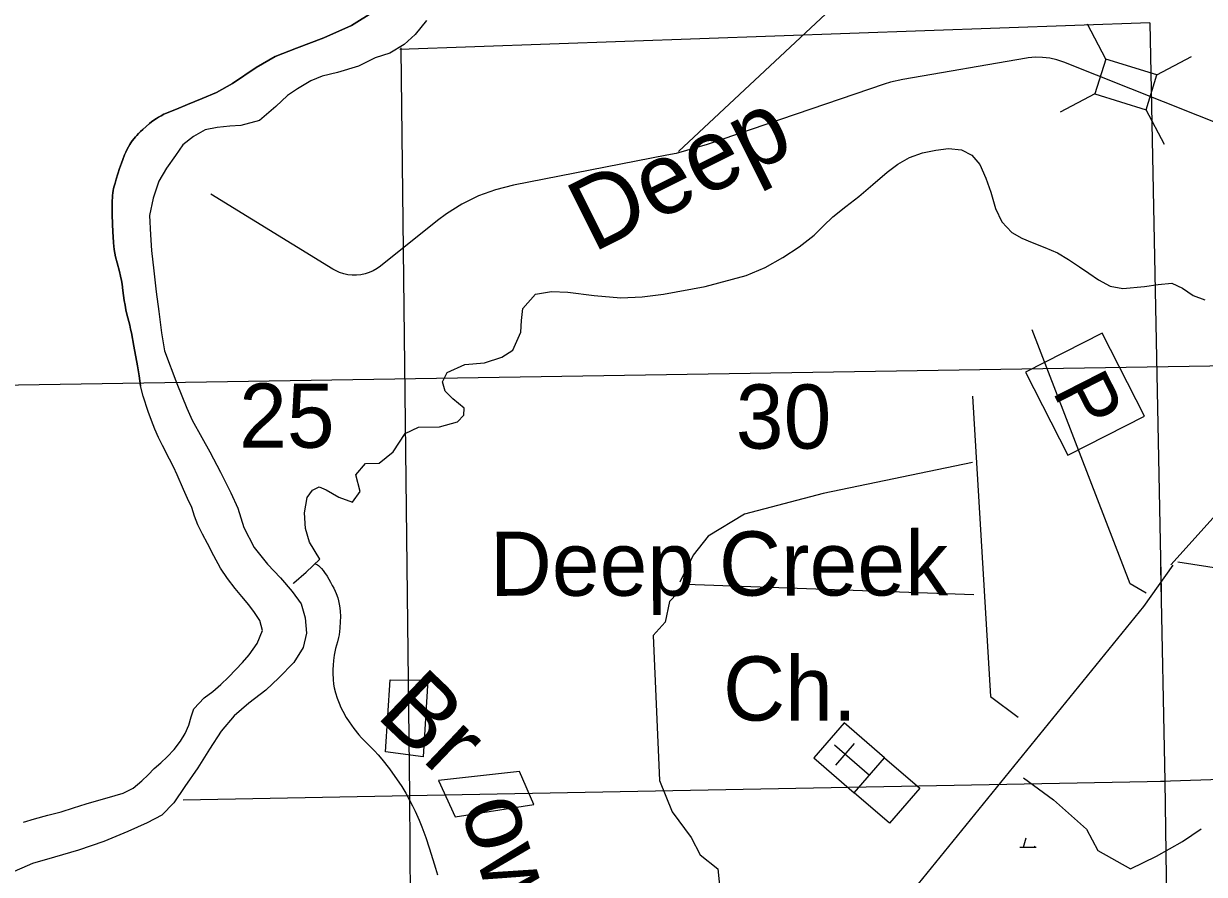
# Model space of a CAD drawing. Extents: x 2480962 to 2688785, y 277103 to 599240.
# Drawn here: x 2546164 to 2554438, y 501349 to 507310 of the extents above; entities that cross this region are included whole.
import ezdxf

# ---------------------------------------------------------------- set-up
doc = ezdxf.new("R2010")
doc.units = 0
for name, color, linetype in [('Culture', 7, 'Continuous'), ('Culture Text', 7, 'Continuous'), ('Divided_Highway', 7, 'Continuous'), ('Lakes and Ponds', 7, 'Continuous'), ('Lakes and Ponds Text', 7, 'Continuous'), ('Level 31', 7, 'Continuous'), ('Local Roads Improved', 7, 'Continuous'), ('Local Roads Paved', 7, 'Continuous'), ('Local Roads Related Cells', 7, 'Continuous'), ('Local Roads Unimproved', 7, 'Continuous'), ('Narrow River Creek and Branch and Slough', 7, 'Continuous'), ('Section Lines', 7, 'Continuous'), ('Section Numbers', 7, 'Continuous'), ('Swamps', 7, 'Continuous'), ('Township and Range lines', 7, 'Continuous'), ('Uninventoried Roads and Features', 7, 'Continuous')]:
    doc.layers.add(name, color=color, linetype=linetype)

msp = doc.modelspace()

# ---------------------------------------------------------------- linework, layer by layer
at = {"layer": 'Culture'}
for p, q in [((2551913.841, 502410.66), (2551701.49, 502164.628)), ((2552197.725, 502165.639), (2551913.841, 502410.66)), ((2552091.549, 502042.623), (2551845.405, 502255.071)), ((2551855.88, 502113.933), (2551986.651, 502265.446)), ((2551701.49, 502164.628), (2551985.373, 501919.607)), ((2551985.373, 501919.607), (2552197.725, 502165.639))]:
    msp.add_line(p, q, dxfattribs=at)
msp.add_lwpolyline([(2551985.373, 501919.607), (2552197.725, 502165.639), (2552443.757, 501953.288), (2552231.406, 501707.256)], close=True, dxfattribs=at)
at = {"layer": 'Divided_Highway'}
msp.add_line((2520376.685, 504368.593), (2559790.472, 504995.814), dxfattribs=at)
at = {"layer": 'Lakes and Ponds'}
for points in [[(2547516.212, 506827.91), (2547627.946, 506890.51), (2547793.465, 507003.444), (2547927.139, 507080.165), (2548076.893, 507138.91), (2548268.596, 507209.854), (2548462.23, 507296.843), (2548623.8, 507397.733)], [(2548988.107, 507333.067), (2548908.531, 507234.516), (2548830.833, 507164.038), (2548731.09, 507103.491), (2548627.226, 507070.994), (2548511.473, 507012.388), (2548363.659, 506967.683), (2548255.758, 506943.187), (2548175.903, 506908.782), (2548084.134, 506854.284), (2548012.34, 506805.88), (2547932.669, 506729.379), (2547817.083, 506632.685), (2547687.235, 506596.073), (2547609.248, 506591.745), (2547521.279, 506583.368), (2547435.344, 506566.98), (2547353.541, 506520.54), (2547279.8, 506460.101), (2547228.121, 506385.719), (2547166.502, 506297.264), (2547110.894, 506206.83), (2547071.416, 506086.391), (2547045.939, 505966.01), (2547052.534, 505829.723), (2547061.006, 505721.508), (2547077.636, 505577.244), (2547092.275, 505430.966), (2547112.88, 505292.731), (2547131.536, 505142.462), (2547152.079, 505018.258), (2547236.877, 504789.366)], [(2546983.675, 504772.388), (2546973.188, 504842.252), (2546961.834, 504911.971), (2546937.084, 505051.06), (2546919.518, 505143.6), (2546913.878, 505170.044), (2546907.459, 505196.319), (2546893.748, 505248.674), (2546885.142, 505283.684), (2546880.816, 505303.812), (2546874.728, 505337.48), (2546869.598, 505371.335), (2546860.581, 505439.274), (2546854.169, 505484.466), (2546849.915, 505510.161), (2546843.468, 505541.621), (2546835.754, 505572.832), (2546818.883, 505635.01), (2546808.459, 505676.682), (2546803.442, 505700.713), (2546798.959, 505728.457), (2546794.004, 505773.484), (2546790.734, 505818.557), (2546789.256, 505848.625), (2546785.909, 505968.958), (2546784.646, 506027.667), (2546784.638, 506047.246), (2546785.25, 506073.344), (2546786.009, 506088.251), (2546787.315, 506105.278), (2546789.527, 506123.783), (2546792.649, 506142.104), (2546795.164, 506154.232), (2546798.97, 506170.318), (2546804.687, 506191.652), (2546813.064, 506219.985), (2546824.652, 506257.781), (2546836.528, 506295.843), (2546849.262, 506333.337), (2546858.417, 506358.064), (2546871.674, 506390.756), (2546879.881, 506409.318), (2546889.904, 506430.445), (2546898.906, 506447.587), (2546908.672, 506464.1), (2546915.594, 506474.782), (2546925.312, 506488.646), (2546939.106, 506506.51), (2546947.399, 506516.426), (2546957.226, 506527.523), (2546968.893, 506539.922), (2546982.773, 506553.763), (2546999.306, 506569.21), (2547022.332, 506589.671), (2547045.657, 506609.342), (2547061.473, 506621.876), (2547083.008, 506637.699), (2547095.591, 506646.215), (2547110.26, 506655.422), (2547127.449, 506665.189), (2547147.72, 506675.26), (2547158.832, 506680.115), (2547235.711, 506711.533), (2547312.569, 506742.885), (2547414.502, 506785.075), (2547516.212, 506827.91)], [(2547236.877, 504789.366), (2547307.628, 504614.846), (2547345.886, 504531.676), (2547413.143, 504411.201), (2547469.863, 504310.489), (2547543.718, 504168.138), (2547615.688, 504021.724), (2547664.592, 503914.783), (2547706.29, 503779.57), (2547780.089, 503639.222), (2547873.236, 503521.463), (2547963.776, 503425.691), (2548046.278, 503331.704), (2548108.598, 503245.184), (2548137.321, 503145.709), (2548146.251, 503039.675), (2548123.081, 502938.776), (2548058.107, 502832.718), (2547953.216, 502725.564), (2547861.74, 502638.832), (2547742.379, 502549.328), (2547638.983, 502460.263), (2547548.063, 502353.492), (2547467.678, 502226.96), (2547385.463, 502094.36), (2547293.212, 501963.491), (2547216.486, 501849.089), (2547132.994, 501762.576), (2547030.595, 501709.632), (2546894.433, 501649.746), (2546726.614, 501578.965), (2546548.537, 501517.928), (2546380.107, 501469.189), (2546227.533, 501424.894), (2546061.765, 501352.164)], [(2546163.678, 501713.588), (2546240.825, 501738.08), (2546334.096, 501762.556), (2546427.219, 501787.314), (2546514.273, 501814.996), (2546601.47, 501842.229), (2546675.758, 501863.415), (2546750.108, 501884.41), (2546861.046, 501917.535), (2546931.143, 501952.923), (2546992.494, 502003.36), (2547036.332, 502046.72), (2547079.978, 502089.983), (2547124.758, 502131.263), (2547169.569, 502172.653), (2547219.52, 502224.566), (2547264.425, 502281.537), (2547295.751, 502336.135), (2547321.249, 502393.387), (2547337.58, 502451.725), (2547358.002, 502508.696), (2547429.796, 502584.862), (2547489.161, 502630.927), (2547547.051, 502678.318), (2547600.19, 502730.184), (2547651.999, 502783.468), (2547699.123, 502834.268), (2547745.025, 502886.285), (2547800.741, 502966.02), (2547838.161, 503057.284), (2547820.195, 503128.981), (2547781.803, 503184.712), (2547741.296, 503237.104), (2547693.588, 503294.837), (2547646.209, 503352.804), (2547592.472, 503421.68), (2547544.411, 503494.388), (2547497.453, 503581.053), (2547451.706, 503668.307), (2547417.602, 503733.383), (2547384.172, 503798.799), (2547362.807, 503859.081), (2547342.863, 503919.986), (2547313.086, 503982.295), (2547283.479, 504044.688), (2547240.674, 504147.786), (2547214.798, 504203.505), (2547187.667, 504258.626), (2547137.1, 504353.49), (2547109.57, 504410.45), (2547083.982, 504468.337), (2547059.436, 504529.514), (2547036.629, 504591.364), (2547001.697, 504698.689), (2546983.675, 504772.388)]]:
    msp.add_lwpolyline(points, dxfattribs=at)
at = {"layer": 'Level 31'}
for points in [[(2548733.814, 502710.976), (2548996.544, 502708.732), (2548963.204, 502173.551), (2548700.474, 502207.354)], [(2549072.462, 502006.743), (2549188.366, 501751.591), (2549740.272, 501838.377), (2549640.136, 502069.86)]]:
    msp.add_lwpolyline(points, close=True, dxfattribs=at)
at = {"layer": 'Local Roads Improved'}
msp.add_lwpolyline([(2554030.559, 503318.85), (2553919.212, 503385.658), (2553232.707, 505165.589)], dxfattribs=at)
at = {"layer": 'Local Roads Paved'}
for points in [[(2548820.369, 489903.69), (2548773.495, 492594.257), (2548773.495, 492828.626), (2548632.873, 493850.479), (2548548.5, 494422.342), (2548426.628, 495209.825), (2548342.255, 495631.691), (2548398.504, 495828.562), (2548689.122, 496550.421), (2548801.62, 496766.042), (2549757.849, 497984.765), (2551857.804, 500572.209), (2554014.007, 503225.277), (2554220.253, 503515.896)], [(2561455.289, 501150.355), (2559945.061, 501575.649), (2558755.973, 501931.507), (2558278.603, 502122.455), (2558148.41, 502209.25), (2557931.424, 502565.109), (2557723.116, 502877.57), (2557653.681, 502938.326), (2556785.733, 503172.672), (2556204.209, 503302.864), (2555909.107, 503363.62), (2555605.325, 503354.94), (2555197.39, 503389.658), (2554251.328, 503537.209)]]:
    msp.add_lwpolyline(points, dxfattribs=at)
at = {"layer": 'Local Roads Related Cells'}
for p, q in [((2553722.933, 505142.204), (2553185.476, 504868.356)), ((2554019.481, 504560.197), (2553722.933, 505142.204)), ((2553185.476, 504868.356), (2553482.023, 504286.349)), ((2553482.023, 504286.349), (2554019.481, 504560.197))]:
    msp.add_line(p, q, dxfattribs=at)
at = {"layer": 'Local Roads Unimproved'}
msp.add_lwpolyline([(2554204.325, 503518.863), (2554920.249, 504314.334), (2555178.777, 504592.749), (2556093.569, 505109.805), (2556332.21, 505249.013), (2556153.229, 505726.295), (2555616.286, 507695.086), (2555457.192, 509166.707), (2555377.645, 509842.857), (2555656.06, 510618.441), (2555755.494, 511553.12), (2555755.494, 511851.421), (2556590.738, 513939.533), (2557107.794, 515252.06)], dxfattribs=at)
at = {"layer": 'Narrow River Creek and Branch and Slough'}
for points in [[(2548623.8, 507397.733), (2548462.23, 507296.843), (2548268.596, 507209.854), (2548076.893, 507138.91), (2547927.139, 507080.165), (2547793.465, 507003.444), (2547627.946, 506890.51), (2547516.212, 506827.91)], [(2547516.212, 506827.91), (2547414.502, 506785.075), (2547312.569, 506742.885), (2547235.711, 506711.533), (2547158.832, 506680.115), (2547147.72, 506675.26), (2547127.449, 506665.189), (2547110.26, 506655.422), (2547095.591, 506646.215), (2547083.008, 506637.699), (2547061.473, 506621.876), (2547045.657, 506609.342), (2547022.332, 506589.671), (2546999.306, 506569.21), (2546982.773, 506553.763), (2546968.893, 506539.922), (2546957.226, 506527.523), (2546947.399, 506516.426), (2546939.106, 506506.51), (2546925.312, 506488.646), (2546915.594, 506474.782), (2546908.672, 506464.1), (2546898.906, 506447.587), (2546889.904, 506430.445), (2546879.881, 506409.318), (2546871.674, 506390.756), (2546858.417, 506358.064), (2546849.262, 506333.337), (2546836.528, 506295.843), (2546824.652, 506257.781), (2546813.064, 506219.985), (2546804.687, 506191.652), (2546798.97, 506170.318), (2546795.164, 506154.232), (2546792.649, 506142.104), (2546789.527, 506123.783), (2546787.315, 506105.278), (2546786.009, 506088.251), (2546785.25, 506073.344), (2546784.638, 506047.246), (2546784.646, 506027.667), (2546785.909, 505968.958), (2546789.256, 505848.625), (2546790.734, 505818.557), (2546794.004, 505773.484), (2546798.959, 505728.457), (2546803.442, 505700.713), (2546808.459, 505676.682), (2546818.883, 505635.01), (2546835.754, 505572.832), (2546843.468, 505541.621), (2546849.915, 505510.161), (2546854.169, 505484.466), (2546860.581, 505439.274), (2546869.598, 505371.335), (2546874.728, 505337.48), (2546880.816, 505303.812), (2546885.142, 505283.684), (2546893.748, 505248.674), (2546907.459, 505196.319), (2546913.878, 505170.044), (2546919.518, 505143.6), (2546937.084, 505051.06), (2546961.834, 504911.971), (2546973.188, 504842.252), (2546983.675, 504772.388)], [(2548053.432, 503388.205), (2548056.653, 503390.99), (2548145.225, 503466.398), (2548238.815, 503557.725), (2548168.114, 503677.893), (2548140.113, 503772.406), (2548132.981, 503883.111), (2548152.349, 503988.995), (2548188.35, 504042.224), (2548235.638, 504064.312), (2548283.535, 504044.025), (2548374.223, 503992.81), (2548469.928, 503957.514), (2548521.521, 504032.286), (2548493.17, 504147.903), (2548560.523, 504228.224), (2548655.611, 504229.86), (2548754.661, 504310.726), (2548837.069, 504438.804), (2548931.454, 504482.647), (2549079.369, 504485.191), (2549205.626, 504519.027), (2549250.117, 504565.687), (2549251.583, 504614.813), (2549171.197, 504682.037), (2549117.489, 504733.89), (2549099.081, 504800.288), (2549131.134, 504866.061), (2549257.038, 504921.002), (2549394.212, 504933.916), (2549515.098, 504972.938), (2549593.545, 505021.785), (2549649.54, 505149.408), (2549654.105, 505231.201), (2549662.656, 505313.236), (2549750.789, 505415.024), (2549864.324, 505434.354), (2549977.768, 505429.483), (2550163.043, 505405.526), (2550348.351, 505388.359), (2550498.682, 505395.855), (2550649.112, 505414.641), (2550941.297, 505467.187), (2551228.184, 505545.983), (2551360.1, 505601.619), (2551485.01, 505671.783), (2551598.063, 505746.001), (2551704.328, 505828.603), (2551769.094, 505893.493), (2551834.28, 505957.498), (2551925.494, 506027.798), (2552016.884, 506097.854), (2552115.855, 506183.677), (2552214.808, 506270.137), (2552289.647, 506325.799), (2552371.614, 506373.107), (2552462.42, 506404.971), (2552555.716, 506423.771), (2552645.412, 506435.697), (2552735.328, 506426.86), (2552809.77, 506388.431), (2552863.875, 506323.52), (2552906.983, 506227.476), (2552941.093, 506129.581), (2552974.729, 506014.054), (2553018.42, 505921.15), (2553088.485, 505847.13), (2553159.239, 505807.787), (2553232.352, 505775.718), (2553321.074, 505742.267), (2553407.914, 505704.853), (2553486.384, 505657.635), (2553562.787, 505607.244), (2553629.148, 505560.957), (2553696.441, 505514.547), (2553778.442, 505471.397), (2553866.545, 505454.142), (2554019.568, 505467.329), (2554114.691, 505481.296), (2554209.393, 505491.703), (2554285.17, 505456.367), (2554358.806, 505404.556), (2554442.612, 505374.919)], [(2547236.877, 504789.366), (2547307.628, 504614.846), (2547345.886, 504531.676), (2547413.143, 504411.201), (2547469.863, 504310.489), (2547543.718, 504168.138), (2547615.688, 504021.724), (2547664.592, 503914.783), (2547706.29, 503779.57), (2547780.089, 503639.222), (2547873.236, 503521.463), (2547963.776, 503425.691), (2548046.278, 503331.704), (2548108.598, 503245.184), (2548137.321, 503145.709), (2548146.251, 503039.675), (2548123.081, 502938.776), (2548058.107, 502832.718), (2547953.216, 502725.564), (2547861.74, 502638.832), (2547742.379, 502549.328), (2547638.983, 502460.263), (2547548.063, 502353.492), (2547467.678, 502226.96), (2547385.463, 502094.36), (2547293.212, 501963.491), (2547216.486, 501849.089), (2547132.994, 501762.576), (2547030.595, 501709.632), (2546894.433, 501649.746), (2546726.614, 501578.965), (2546548.537, 501517.928), (2546380.107, 501469.189), (2546227.533, 501424.894), (2546061.765, 501352.164)], [(2548205.278, 503524.999), (2548214.417, 503521.94), (2548222.915, 503517.515), (2548230.815, 503512.108), (2548238.156, 503506.025), (2548251.734, 503492.267), (2548263.393, 503478.074), (2548273.407, 503464.305), (2548290.465, 503437.945), (2548314.783, 503395.527), (2548326.299, 503374.223), (2548337.341, 503353.597), (2548347.176, 503334.041), (2548354.678, 503316.986), (2548365.472, 503287.159), (2548371.74, 503264.704), (2548378.452, 503230.693), (2548382.246, 503196.044), (2548383.819, 503153.785), (2548383.322, 503121.929), (2548380.171, 503074.222), (2548374.5, 503027.031), (2548371.291, 503008.999), (2548363.576, 502977.652), (2548350.247, 502930.867), (2548344.343, 502907.452), (2548339.901, 502883.942), (2548335.212, 502846.909), (2548332.418, 502814.123), (2548331.11, 502785.228), (2548330.922, 502759.844), (2548332.969, 502715.339), (2548336.683, 502682.019), (2548340.804, 502657.132), (2548349.299, 502620.077), (2548360.772, 502583.483), (2548374.658, 502547.88), (2548388.157, 502517.8), (2548400.955, 502492.226), (2548425.445, 502448.958), (2548445.454, 502417.581), (2548477.902, 502371.912), (2548513.006, 502327.504), (2548532.516, 502305.026), (2548568.257, 502267.713), (2548622.894, 502213.399), (2548649.343, 502185.478), (2548674.395, 502156.12), (2548727.772, 502087.601), (2548766.295, 502035.259), (2548794.042, 501995.206), (2548814.082, 501964.607), (2548842.721, 501917.65), (2548869.419, 501869.211), (2548890.013, 501828.4), (2548907.119, 501792.454), (2548935.157, 501728.99), (2548954.73, 501680.895), (2548982.012, 501607.903), (2549007.126, 501533.819), (2549032.736, 501453.046), (2549050.961, 501392.338), (2549063.858, 501346.649)]]:
    msp.add_lwpolyline(points, dxfattribs=at)
at = {"layer": 'Section Lines'}
for p, q in [((2554055.606, 507315.295), (2548801.584, 507130.122)), ((2554055.606, 507315.295), (2554134.589, 503328.45)), ((2554131.144, 503502.403), (2554160.869, 502001.982)), ((2554130.184, 502000.903), (2559462.489, 502189.061)), ((2548867.45, 501901.288), (2554160.869, 502001.982)), ((2554160.869, 502001.982), (2554243.73, 496724.286)), ((2547282.305, 501870.855), (2548867.45, 501901.288))]:
    msp.add_line(p, q, dxfattribs=at)
at = {"layer": 'Swamps'}
msp.add_line((2548807.392, 507139.751), (2548807.617, 507130.335), dxfattribs=at)
for points in [[(2553171.516, 501538.581), (2553190.635, 501605.495)], [(2553144.348, 501538.371), (2553259.674, 501538.372)], [(2553248.112, 501538.504), (2553251.59, 501546.231)]]:
    msp.add_lwpolyline(points, dxfattribs=at)
at = {"layer": 'Township and Range lines'}
for p, q in [((2548807.617, 507130.335), (2548867.45, 501901.288)), ((2548867.45, 501901.288), (2548905.562, 496570.559))]:
    msp.add_line(p, q, dxfattribs=at)
at = {"layer": 'Uninventoried Roads and Features'}
for p, q in [((2550753.313, 506414.351), (2551785.772, 507379.504)), ((2553746.79, 507062.397), (2553618.449, 507305.562)), ((2553191.219, 507067.867), (2552324.544, 506918.828)), ((2554622.495, 506575.194), (2553453.443, 507040.437)), ((2553746.79, 507062.397), (2553671.194, 506817.813)), ((2554105.068, 506951.661), (2553746.79, 507062.397)), ((2554105.068, 506951.661), (2554348.233, 507080.002)), ((2552195.279, 506885.915), (2550953.118, 506462.734)), ((2554029.472, 506707.077), (2554105.068, 506951.661)), ((2553671.194, 506817.812), (2553428.029, 506689.471)), ((2553671.194, 506817.813), (2554029.472, 506707.077)), ((2554028.586, 506708.755), (2554156.928, 506465.59)), ((2550671.012, 506387.511), (2549596.12, 506177.642)), ((2548331.735, 505590.141), (2547476.957, 506114.453)), ((2549064.515, 505931.076), (2548665.387, 505611.113))]:
    msp.add_line(p, q, dxfattribs=at)
for points in [[(2553453.443, 507040.437), (2553405.23, 507056.757), (2553355.576, 507067.949), (2553305.023, 507073.888), (2553254.126, 507074.51), (2553203.443, 507069.809), (2553191.219, 507067.867)], [(2552324.544, 506918.828), (2552238.294, 506899.3), (2552195.279, 506885.915)], [(2550953.118, 506462.734), (2550735.994, 506401.241), (2550671.012, 506387.511)], [(2549596.12, 506177.642), (2549471.699, 506146.51), (2549351.215, 506102.543), (2549235.987, 506046.224), (2549127.277, 505978.168), (2549064.515, 505931.076)], [(2548665.387, 505611.113), (2548640.694, 505593.359), (2548614.282, 505578.283), (2548586.438, 505566.049), (2548557.467, 505556.795), (2548527.69, 505550.618), (2548497.428, 505547.588), (2548467.016, 505547.738), (2548436.787, 505551.066), (2548407.07, 505557.536), (2548378.193, 505567.076), (2548350.47, 505579.583), (2548331.735, 505590.141)], [(2552814.094, 504700.166), (2552938.815, 502595.364), (2553133.08, 502449.604)], [(2552812.435, 504235.37), (2551767.004, 504017.453), (2551216.316, 503873.112), (2550962.316, 503718.53), (2550855.997, 503584.846), (2550762.641, 503395.548)], [(2552822.532, 503308.029), (2550805.404, 503379.217), (2550690.998, 503260.767), (2550660.046, 503115.391), (2550575.783, 503022.733), (2550620.885, 502005.594), (2550709.189, 501787.869), (2550842.729, 501607.87), (2550905.499, 501485.954), (2551029.287, 501386.715), (2551049.869, 501182.793), (2551064.73, 500976.806), (2551063.795, 500710.657), (2550955.001, 500522.917), (2550838.819, 500398.639), (2550725.002, 500257.061), (2550659.397, 499960.435), (2550525.298, 499480.892), (2550446.143, 499263.009), (2550312.818, 498980.186)], [(2553170.838, 502024.323), (2553380.689, 501871.222), (2553611.148, 501664.621), (2553691.916, 501516.138), (2553920.367, 501388.554), (2554102.934, 501475.856), (2554285.108, 501578.576), (2554415.638, 501668.486)]]:
    msp.add_lwpolyline(points, dxfattribs=at)

# ---------------------------------------------------------------- texts
at = {"layer": 'Culture Text'}
for s, p in [('Deep Creek', (2549431.275, 503300.568)), ('Ch.', (2551065.763, 502426.293))]:
    msp.add_text(s, height=450, rotation=0.0514917, dxfattribs=at).set_placement(p)
at = {"layer": 'Lakes and Ponds Text'}
for s, rotation, p in [('Deep', 26.5658806, (2550153.159, 505702.996)), ('Br', 316.3331111, (2548625.726, 502458.357)), ('owns', 287.3548417, (2549220.722, 501825.678))]:
    msp.add_text(s, height=500, rotation=rotation, dxfattribs=at).set_placement(p)
at = {"layer": 'Local Roads Related Cells'}
msp.add_text('P', height=400, rotation=297, dxfattribs=at).set_placement((2553368.006, 504737.56))
at = {"layer": 'Section Numbers'}
for s, p in [('25', (2547674.153, 504338.46)), ('30', (2551154.681, 504332.248))]:
    msp.add_text(s, height=450, rotation=359.9793833, dxfattribs=at).set_placement(p)

doc.saveas('drawing.dxf')
